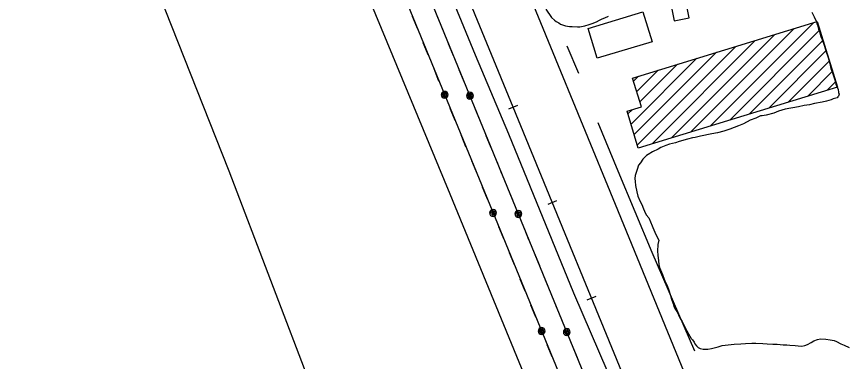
# Model space of a CAD drawing. Extents: x 3329297 to 3367176, y 649250 to 674653.
# Drawn here: x 3345907 to 3348076, y 657001 to 657903 of the extents above; entities that cross this region are included whole.
import ezdxf

# ---------------------------------------------------------------- set-up
doc = ezdxf.new("R2010")
doc.units = 0
for name, color, linetype in [('V-BLDG-OTLN', 7, 'Continuous'), ('V-RAIL-TRAK', 7, 'Continuous'), ('V-ROAD-CNTR', 7, 'Continuous'), ('V-SITE-VEGE', 7, 'Continuous'), ('V-TOPO-SHOR', 7, 'Continuous'), ('V-UTIL-LINE', 7, 'Continuous')]:
    doc.layers.add(name, color=color, linetype=linetype)

msp = doc.modelspace()

# ---------------------------------------------------------------- linework, layer by layer
at = {"layer": 'V-BLDG-OTLN'}
for p, q in [((3347724.4, 657616.8), (3347994.9, 657887.3)), ((3347673.5, 657601.2), (3347944, 657871.7)), ((3347775.4, 657632.4), (3348011.2, 657868.2)), ((3347571.6, 657570), (3347842.1, 657840.5)), ((3347622.6, 657585.6), (3347893.1, 657856.1)), ((3347826.3, 657648), (3348019.5, 657841.1)), ((3347533.3, 657567.1), (3347791.2, 657825)), ((3347525, 657594.1), (3347740.2, 657809.4)), ((3347877.3, 657663.6), (3348027.7, 657814)), ((3347516.7, 657621.2), (3347689.3, 657793.8)), ((3347539.9, 657679.8), (3347638.4, 657778.2)), ((3347928.2, 657679.1), (3348036, 657787)), ((3347531.7, 657706.9), (3347587.4, 657762.6)), ((3347979.2, 657694.7), (3348044.3, 657759.9)), ((3347523.4, 657733.9), (3347536.5, 657747)), ((3348030.1, 657710.3), (3348052.6, 657732.8)), ((3347508.4, 657648.3), (3347519.2, 657659))]:
    msp.add_line(p, q, dxfattribs=at)
for points in [[(3347629.8, 657891.9), (3347669, 657899.8), (3347661.2, 657939), (3347621.9, 657931.1)], [(3347404.5, 657871.8), (3347547.9, 657915.1), (3347571.5, 657837.1), (3347428.1, 657793.8)], [(3347520.8, 657742.2), (3348004.4, 657890.2), (3348057, 657718.5), (3347535.7, 657559.1), (3347506.4, 657655.1), (3347544, 657666.6)]]:
    msp.add_lwpolyline(points, close=True, dxfattribs=at)
at = {"layer": 'V-RAIL-TRAK'}
for points in [[(3348444.7, 654663.4), (3347873.4, 656048.3), (3347208.3, 657666), (3346674.5, 658961.5), (3345872.4, 660898.3)], [(3347196.6, 657661.7), (3347219.7, 657671.2)], [(3347299.2, 657412), (3347322.4, 657421.5)], [(3347401.9, 657162.3), (3347425, 657171.8)]]:
    msp.add_lwpolyline(points, dxfattribs=at)
at = {"layer": 'V-ROAD-CNTR'}
msp.add_lwpolyline([(3345997.4, 660989.3), (3346483.3, 659820.9), (3346966.6, 658647.7), (3347474.8, 657412.2), (3348023.2, 656076.6), (3348607.1, 654663.7)], dxfattribs=at)
at = {"layer": 'V-SITE-VEGE'}
for points in [[(3347293.5, 657921.9), (3347308.4, 657900.2), (3347316.3, 657893.3), (3347320.7, 657890.4), (3347327.5, 657886.3), (3347332, 657882.8), (3347344.9, 657878.7), (3347355.1, 657876.8), (3347362.4, 657876.7), (3347376, 657875.9), (3347382.2, 657875.8), (3347391.3, 657877.4), (3347395.9, 657878.5), (3347407.3, 657882.2), (3347414.7, 657885), (3347426, 657889.3), (3347434, 657893.2), (3347440.9, 657897), (3347448.3, 657899.7), (3347458, 657904.1)], [(3347990.4, 657914.7), (3347995.9, 657902.2), (3347999.2, 657895.9), (3348002.5, 657890.2), (3348003.5, 657884), (3348004.6, 657880), (3348007.8, 657870.3), (3348010.6, 657863.5), (3348013.8, 657851), (3348017, 657843), (3348023.6, 657825.3), (3348027.3, 657811.1), (3348032.2, 657798.6), (3348034.4, 657789.5), (3348037.6, 657779.8), (3348040.2, 657767.3), (3348043.5, 657758.2), (3348047.3, 657745.7), (3348050.5, 657737.2), (3348053.2, 657726.4), (3348055.9, 657719.5), (3348058.7, 657713.3), (3348060.2, 657704.2), (3348061.3, 657700.2), (3348060.1, 657694.5), (3348058.4, 657693.4), (3348056.6, 657690.6), (3348046.4, 657688), (3348040.7, 657685.2), (3348028.2, 657681.4), (3348017.4, 657679.3), (3347997.5, 657675.7), (3347984.4, 657672.5), (3347970.3, 657669.9), (3347955.5, 657666.7), (3347920.3, 657661), (3347903.2, 657655.6), (3347890.7, 657650.7), (3347870.2, 657645.3), (3347860, 657643.2), (3347856, 657643.3), (3347843.5, 657637.2), (3347828.7, 657631.8), (3347811, 657622.5), (3347797.9, 657617), (3347775.1, 657608.8), (3347759.2, 657603.4), (3347743.2, 657598.6), (3347727.9, 657596), (3347698.4, 657590.2), (3347684.2, 657587), (3347677.9, 657585.4), (3347664.3, 657582.2), (3347642.7, 657576.3), (3347633, 657573.1), (3347617.1, 657568.8), (3347608, 657565.5), (3347594.9, 657560.1), (3347588, 657556.2), (3347572.6, 657549.1), (3347561.2, 657542.4), (3347557.2, 657539.7), (3347547.4, 657530.2), (3347541.1, 657520.7), (3347536.4, 657513.9), (3347532.3, 657502.7), (3347527.5, 657487.5), (3347526.8, 657479.5), (3347527.3, 657471.6), (3347528.3, 657460.8), (3347531.4, 657444.4), (3347534.1, 657433.6), (3347540.6, 657419.3), (3347544.5, 657411.3), (3347548.8, 657399.9), (3347552.2, 657393.7), (3347556.5, 657384.5), (3347563.2, 657376.5), (3347572, 657356), (3347573.6, 657350.9), (3347579.1, 657339.5), (3347585.6, 657324.1), (3347589.5, 657317.8), (3347587.1, 657306.5), (3347586.2, 657289), (3347586.7, 657279.3), (3347588.1, 657264), (3347589.7, 657254.4), (3347591.3, 657246.4), (3347598.9, 657228.2), (3347600.5, 657223.1), (3347604.9, 657211.7), (3347612, 657197.4), (3347615.8, 657187.7), (3347619.6, 657173.5), (3347622.8, 657163.8), (3347626.6, 657151.3), (3347628.8, 657145.1), (3347633.2, 657136.5), (3347636.5, 657131.9), (3347639.8, 657125.1), (3347642, 657119.9), (3347646.4, 657112), (3347649.7, 657107.4), (3347653, 657100.5), (3347653.6, 657098.3), (3347659.6, 657086.8), (3347670.6, 657067.4), (3347674.5, 657061.1), (3347677.3, 657057.1), (3347681.7, 657051.4), (3347683.9, 657047.4), (3347687.8, 657041.7), (3347692.8, 657037.6), (3347697.3, 657035.3), (3347705.2, 657032.9), (3347717.7, 657032.7), (3347727.3, 657034.8), (3347744.9, 657039.1), (3347755.2, 657042.4), (3347786.4, 657045.8), (3347804, 657047.3), (3347816.4, 657047.7), (3347832.9, 657048.5), (3347843.6, 657048.9), (3347861.7, 657048.1), (3347873, 657046.8), (3347888.3, 657046), (3347899.6, 657045.8), (3347914.9, 657044.5), (3347924.5, 657044.3), (3347932.4, 657043.6), (3347946.6, 657042.8), (3347953.9, 657041.6), (3347964.1, 657041.4), (3347972.1, 657043), (3347978.9, 657045.2), (3347988.6, 657050.7), (3347994.9, 657054.6), (3348004.6, 657058.4), (3348012.5, 657060), (3348027.2, 657059.7), (3348038, 657057.9), (3348048.7, 657055.5), (3348054.9, 657053.1), (3348066.1, 657047.3), (3348074.6, 657043.2), (3348087.5, 657037.3)]]:
    msp.add_lwpolyline(points, dxfattribs=at)
at = {"layer": 'V-TOPO-SHOR'}
msp.add_line((3347348.6, 657826.1), (3347378.6, 657754.5), dxfattribs=at)
for points in [[(3347110.1, 656515.7), (3346873.7, 656443.2), (3346682.7, 656926.9), (3346464.5, 657498.8), (3346246.5, 658047.7), (3346213.6, 658137.9)], [(3346987.1, 658097.7), (3347024.4, 658007), (3347108.4, 657802.7), (3347195.4, 657596.1), (3347366.3, 657180.7), (3347455.6, 656972.5), (3347547.7, 656755.3), (3347576.1, 656685.5), (3347639.7, 656528.9), (3347763.8, 656218), (3347888, 655919.9), (3347940.4, 655777.5), (3347942.6, 655770.6), (3347949.4, 655770.5), (3347971.4, 655774)], [(3347429.7, 657626.1), (3347482.3, 657499.6), (3347570.7, 657286.9), (3347682.7, 657029.2)]]:
    msp.add_lwpolyline(points, dxfattribs=at)
at = {"layer": 'V-UTIL-LINE'}
for points in [[(3345711.5, 660882.6), (3346417.4, 659185.1), (3347354.3, 656905.1), (3348280.4, 654660.1)], [(3348344.2, 654660.2), (3347609.1, 656442.3), (3346941.2, 658069.6), (3346098.2, 660122.3), (3345932.1, 660508.5)], [(3347518.1, 656286.1), (3347388.2, 656602.3), (3347385, 656605.9), (3347381.8, 656613.1), (3347381.8, 656616.8), (3347378.7, 656620.4), (3347378.7, 656624), (3347372.3, 656642.2), (3347277.3, 656867.5), (3347042.7, 657438.1), (3346808.1, 658004.9)], [(3346957.3, 657871.3), (3346944.4, 657902.7)], [(3347023.6, 657868.8), (3347010.7, 657900.3)], [(3346985.4, 657802.9), (3346972.5, 657834.3)], [(3347051.7, 657800.4), (3347038.8, 657831.8)], [(3347013.5, 657734.4), (3347000.6, 657765.9)], [(3347079.8, 657731.9), (3347066.9, 657763.3)], [(3347028.4, 657698.3), (3347026.8, 657695.9), (3347029.1, 657696), (3347030.6, 657698.3), (3347029.2, 657700.9), (3347026, 657699.8), (3347024.1, 657695.5), (3347027.2, 657692.6), (3347032, 657693.2), (3347034, 657697.3), (3347033.2, 657701.7), (3347029, 657704), (3347023.7, 657702.2), (3347020, 657694.9), (3347022, 657692), (3347024.9, 657690), (3347028.3, 657689.3), (3347031.8, 657690), (3347034.7, 657691.9), (3347036.7, 657694.9), (3347037.4, 657698.3), (3347036.7, 657701.7), (3347034.8, 657704.7), (3347031.8, 657706.6), (3347028.4, 657707.3), (3347025, 657706.7), (3347022, 657704.7), (3347020.1, 657701.8), (3347019.4, 657698.4), (3347020, 657694.9)], [(3347094.7, 657695.8), (3347093.1, 657693.4), (3347095.4, 657693.5), (3347096.9, 657695.8), (3347095.4, 657698.4), (3347092.2, 657697.2), (3347090.3, 657693), (3347093.5, 657690), (3347098.3, 657690.6), (3347100.3, 657694.8), (3347099.5, 657699.2), (3347095.2, 657701.4), (3347090, 657699.6), (3347086.3, 657692.4), (3347088.3, 657689.5), (3347091.2, 657687.5), (3347094.6, 657686.8), (3347098.1, 657687.5), (3347101, 657689.4), (3347103, 657692.3), (3347103.7, 657695.8), (3347103, 657699.2), (3347101, 657702.1), (3347098.1, 657704.1), (3347094.7, 657704.8), (3347091.2, 657704.1), (3347088.3, 657702.2), (3347086.4, 657699.3), (3347085.7, 657695.8), (3347086.3, 657692.4)], [(3347056.1, 657630.8), (3347043.2, 657662.3)], [(3347122.4, 657628.3), (3347109.5, 657659.7)], [(3347084.2, 657562.4), (3347071.3, 657593.8)], [(3347150.5, 657559.8), (3347137.6, 657591.3)], [(3347112.4, 657493.9), (3347099.4, 657525.4)], [(3347178.6, 657491.4), (3347165.7, 657522.8)], [(3347140.5, 657425.5), (3347127.6, 657456.9)], [(3347206.7, 657422.9), (3347193.8, 657454.4)], [(3347155.3, 657389.4), (3347153.8, 657387), (3347156.1, 657387.1), (3347157.5, 657389.4), (3347156.1, 657392), (3347152.9, 657390.8), (3347151, 657386.6), (3347154.1, 657383.6), (3347158.9, 657384.2), (3347160.9, 657388.4), (3347160.2, 657392.8), (3347155.9, 657395), (3347150.7, 657393.2), (3347147, 657386), (3347148.9, 657383), (3347151.9, 657381.1), (3347155.3, 657380.4), (3347158.7, 657381.1), (3347161.7, 657383), (3347163.6, 657385.9), (3347164.3, 657389.4), (3347163.6, 657392.8), (3347161.7, 657395.7), (3347158.8, 657397.7), (3347155.3, 657398.4), (3347151.9, 657397.7), (3347149, 657395.8), (3347147, 657392.9), (3347146.3, 657389.4), (3347147, 657386)], [(3347221.5, 657386.8), (3347219.9, 657384.4), (3347222.2, 657384.5), (3347223.7, 657386.8), (3347222.3, 657389.4), (3347219.1, 657388.3), (3347217.2, 657384), (3347220.3, 657381.1), (3347225.1, 657381.6), (3347227.1, 657385.8), (3347226.3, 657390.2), (3347222.1, 657392.5), (3347216.9, 657390.7), (3347213.2, 657383.4), (3347215.1, 657380.5), (3347218, 657378.5), (3347221.5, 657377.8), (3347224.9, 657378.5), (3347227.8, 657380.4), (3347229.8, 657383.3), (3347230.5, 657386.8), (3347229.8, 657390.2), (3347227.9, 657393.2), (3347225, 657395.1), (3347221.5, 657395.8), (3347218.1, 657395.1), (3347215.1, 657393.2), (3347213.2, 657390.3), (3347212.5, 657386.8), (3347213.2, 657383.4)], [(3347183.1, 657321.9), (3347170.1, 657353.3)], [(3347249.2, 657319.3), (3347236.3, 657350.8)], [(3347211.2, 657253.4), (3347198.3, 657284.9)], [(3347277.3, 657250.8), (3347264.4, 657282.3)], [(3347239.3, 657185), (3347226.4, 657216.4)], [(3347305.4, 657182.4), (3347292.5, 657213.8)], [(3347267.4, 657116.5), (3347254.5, 657148)], [(3347333.5, 657113.9), (3347320.6, 657145.4)], [(3347282.3, 657080.5), (3347280.7, 657078.1), (3347283, 657078.1), (3347284.5, 657080.5), (3347283.1, 657083), (3347279.9, 657081.9), (3347277.9, 657077.6), (3347281.1, 657074.7), (3347285.9, 657075.3), (3347287.9, 657079.4), (3347287.1, 657083.8), (3347282.9, 657086.1), (3347277.6, 657084.3), (3347273.9, 657077), (3347275.9, 657074.1), (3347278.8, 657072.2), (3347282.2, 657071.5), (3347285.7, 657072.1), (3347288.6, 657074.1), (3347290.6, 657077), (3347291.3, 657080.4), (3347290.6, 657083.9), (3347288.7, 657086.8), (3347285.7, 657088.8), (3347282.3, 657089.5), (3347278.9, 657088.8), (3347275.9, 657086.8), (3347274, 657083.9), (3347273.3, 657080.5), (3347273.9, 657077)], [(3347348.3, 657077.8), (3347346.7, 657075.4), (3347349.1, 657075.5), (3347350.5, 657077.8), (3347349.1, 657080.4), (3347345.9, 657079.3), (3347344, 657075), (3347347.1, 657072.1), (3347351.9, 657072.7), (3347353.9, 657076.8), (3347353.1, 657081.2), (3347348.9, 657083.5), (3347343.7, 657081.7), (3347340, 657074.4), (3347341.9, 657071.5), (3347344.8, 657069.5), (3347348.3, 657068.8), (3347351.7, 657069.5), (3347354.6, 657071.4), (3347356.6, 657074.4), (3347357.3, 657077.8), (3347356.6, 657081.2), (3347354.7, 657084.2), (3347351.8, 657086.1), (3347348.3, 657086.8), (3347344.9, 657086.2), (3347342, 657084.2), (3347340, 657081.3), (3347339.3, 657077.9), (3347340, 657074.4)], [(3347310, 657013), (3347297.1, 657044.4)], [(3347376, 657010.3), (3347363.1, 657041.8)]]:
    msp.add_lwpolyline(points, dxfattribs=at)

doc.saveas('drawing.dxf')
